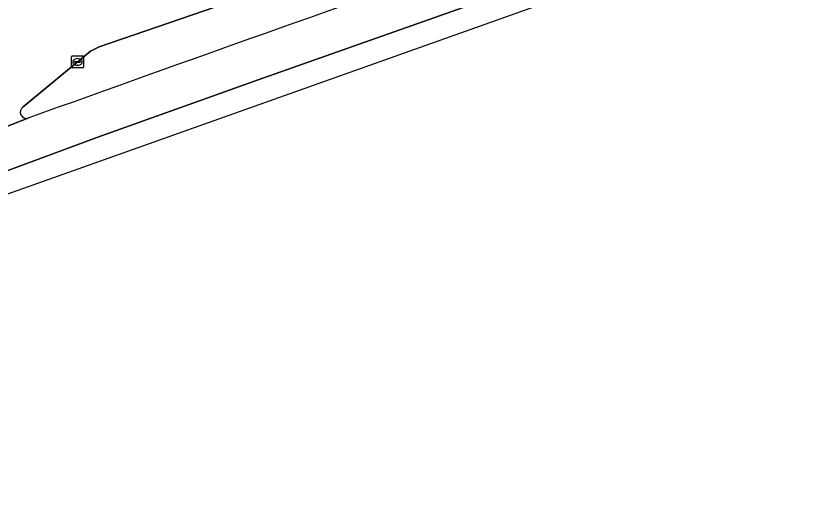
# Model space of a CAD drawing. Extents: x 162722 to 165104, y 384719 to 386284.
# Drawn here: x 164328.1 to 164393.9, y 384996.2 to 385036 of the extents above; entities that cross this region are included whole.
import ezdxf

# ---------------------------------------------------------------- set-up
doc = ezdxf.new("R2010")
doc.units = 0
for name, color, linetype in [('IMGEO_Groenvoorziening', 7, 'Continuous'), ('IMGEO_Kolk', 7, 'Continuous'), ('IMGEO_Rijbaan_lokaal_open', 7, 'Continuous'), ('IMGEO_Rijbaan_regionaal_gesloten', 7, 'Continuous')]:
    doc.layers.add(name, color=color, linetype=linetype)

msp = doc.modelspace()

# ---------------------------------------------------------------- linework, layer by layer
at = {"layer": 'IMGEO_Groenvoorziening'}
msp.add_lwpolyline([(164403.278, 385056.814), (164393.631, 385053.501), (164373.041, 385046.43), (164335.102, 385033.4), (164334.393, 385033.02), (164328.747, 385028.379)], dxfattribs=at)
for centre, radius, start, end in [((165538.698, 381680.665), 3558.615, 108.517916, 109.869036), ((164329.041, 385027.939), 0.529, 123.7408, 290.55856)]:
    msp.add_arc(centre, radius, start, end, dxfattribs=at)
at = {"layer": 'IMGEO_Kolk'}
for p, q in [((164332.797, 385031.705), (164332.797, 385032.557)), ((164332.872, 385032.631), (164333.724, 385032.631)), ((164333.798, 385032.557), (164333.798, 385031.705)), ((164333.056, 385032.125), (164333.056, 385032.137)), ((164333.494, 385032.088), (164333.096, 385032.088)), ((164333.099, 385032.174), (164333.497, 385032.174)), ((164333.308, 385031.851), (164333.283, 385031.851)), ((164333.285, 385032.411), (164333.31, 385032.411)), ((164333.54, 385032.137), (164333.54, 385032.125)), ((164333.724, 385031.631), (164332.872, 385031.631))]:
    msp.add_line(p, q, dxfattribs=at)
for points in [[(164332.797, 385031.705), (164332.797, 385032.557)], [(164332.872, 385032.631), (164333.724, 385032.631)], [(164333.798, 385032.557), (164333.798, 385031.705)], [(164333.724, 385031.631), (164332.872, 385031.631)]]:
    msp.add_lwpolyline(points, dxfattribs=at)
for centre, radius, start, end in [((164332.874, 385032.555), 0.0765, 91.55205, 178.44795), ((164332.874, 385032.555), 0.0765, 91.55205, 178.44795), ((164333.722, 385032.555), 0.0765, 1.55205, 88.44795), ((164333.722, 385032.555), 0.0765, 1.55205, 88.44795), ((164333.096, 385032.134), 0.0403, 85.87752, 175.75265), ((164333.093, 385032.124), 0.0366, 178.93798, 274.71019), ((164333.497, 385032.131), 0.043, 264.86636, 352.45326), ((164333.501, 385032.136), 0.0386, 1.73085, 96.63898), ((164332.874, 385031.707), 0.0765, 181.55205, 268.44795), ((164332.874, 385031.707), 0.0765, 181.55205, 268.44795), ((164333.722, 385031.707), 0.0765, 271.55205, 358.44795), ((164333.722, 385031.707), 0.0765, 271.55205, 358.44795)]:
    msp.add_arc(centre, radius, start, end, dxfattribs=at)
for centre, major_axis, ratio, start_param, end_param in [((164333.284, 385032.131), (-0.387, 0.002), 0.722429, 4.712389, 7.853982), ((164333.309, 385032.131), (-0.39, 0.002), 0.717154, 1.570796, 4.712389)]:
    msp.add_ellipse(centre, major_axis=major_axis, ratio=ratio, start_param=start_param, end_param=end_param, dxfattribs=at)
at = {"layer": 'IMGEO_Rijbaan_lokaal_open'}
for points in [[(164328.747, 385028.379), (164334.393, 385033.02), (164335.102, 385033.4), (164373.041, 385046.43), (164369.328, 385057.191)], [(164316.535, 385023.096), (164316.75, 385022.567), (164329.227, 385027.443)]]:
    msp.add_lwpolyline(points, dxfattribs=at)
msp.add_arc((164329.041, 385027.939), 0.529, 123.7408, 290.55856, dxfattribs=at)
at = {"layer": 'IMGEO_Rijbaan_regionaal_gesloten'}
msp.add_lwpolyline([(164329.227, 385027.443), (164316.75, 385022.567), (164262.419, 385001.307), (164263.334, 384998.39), (164264.319, 384998.783), (164282.069, 385005.858), (164297.072, 385011.607), (164309.264, 385016.25), (164323.856, 385021.714), (164334.911, 385025.82), (164348.776, 385030.779), (164369.306, 385038.043), (164384.53, 385043.318), (164407.271, 385050.93), (164422.969, 385056.11), (164438.067, 385060.942), (164457.586, 385066.975), (164476.979, 385072.818), (164492.645, 385077.429), (164511.564, 385082.862), (164541.949, 385091.263), (164567.783, 385098.14)], dxfattribs=at)
msp.add_lwpolyline([(164264.016, 384996.217), (164310.692, 385015.116), (164396.361, 385045.624), (164493.508, 385076.177), (164568.271, 385096.092), (164567.783, 385098.14), (164541.949, 385091.263), (164511.564, 385082.862), (164492.645, 385077.429), (164476.979, 385072.818), (164457.586, 385066.975), (164438.067, 385060.942), (164422.969, 385056.11), (164407.271, 385050.93), (164384.53, 385043.318), (164369.306, 385038.043), (164348.776, 385030.779), (164334.911, 385025.82), (164323.856, 385021.714), (164309.264, 385016.25), (164297.072, 385011.607), (164282.069, 385005.858), (164264.319, 384998.783), (164263.334, 384998.39)], close=True, dxfattribs=at)
msp.add_arc((165538.698, 381680.665), 3558.615, 108.517916, 109.869036, dxfattribs=at)

doc.saveas('drawing.dxf')
